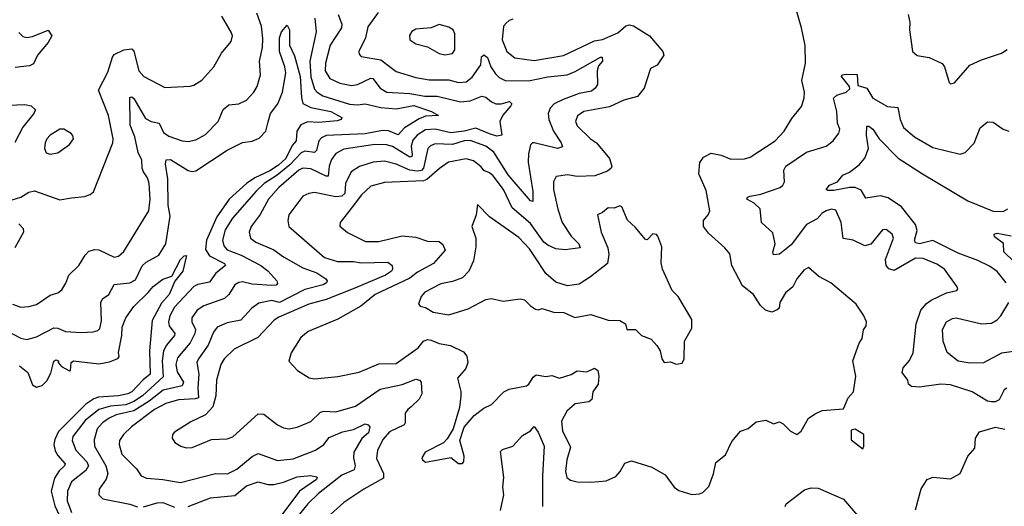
# Model space of a CAD drawing. Extents: x 1954683 to 2060285, y 904798 to 1016299.
# Tile 267 of 472: x 1981099 to 1986162, y 1008947 to 1011448. Entities that reach past the tile are written whole.
import ezdxf

# ---------------------------------------------------------------- set-up
doc = ezdxf.new("R2010")
doc.units = 0

msp = doc.modelspace()

# ---------------------------------------------------------------- linework, layer by layer
at = {"layer": '0CON10XD'}
for points in [[(1983635, 1011451.2), (1983615.9, 1011444.1), (1983600.3, 1011429.7), (1983585.8, 1011414.2), (1983580, 1011345), (1983604.5, 1011285), (1983645, 1011251.1), (1983745, 1011237.8), (1983895, 1011264.2), (1984055, 1011339.6), (1984095, 1011345.2), (1984175, 1011379.6), (1984215, 1011415.6), (1984235, 1011421.1), (1984255, 1011416.9), (1984337.5, 1011365), (1984405.8, 1011285), (1984411.2, 1011265), (1984376.9, 1011213.1), (1984342.4, 1011197.6), (1984310, 1011095), (1984275, 1011052.7), (1984205, 1011034.2), (1984131, 1010999), (1984000, 1010975), (1983966.4, 1010953.6), (1983956.9, 1010925), (1983965, 1010902.9), (1984034.2, 1010835), (1984065, 1010815.6), (1984132.3, 1010735), (1984143.3, 1010695), (1984140.6, 1010685), (1984121.7, 1010668.3), (1984055.6, 1010644.4), (1983965, 1010641.5), (1983915, 1010651.1), (1983857.7, 1010642.3), (1983843.8, 1010615), (1983842.9, 1010575), (1983866.4, 1010473.6), (1983887.5, 1010405), (1983935.3, 1010335), (1983973.3, 1010295), (1983981.4, 1010275), (1983904.2, 1010264.2), (1983855, 1010270.6), (1983815, 1010288.1), (1983793.3, 1010305), (1983725, 1010399.8), (1983630.9, 1010480.9), (1983586.8, 1010575), (1983533.3, 1010645), (1983515, 1010660.6), (1983485, 1010672.9), (1983471.8, 1010691.8), (1983432.3, 1010722.3), (1983395, 1010732.3), (1983304.3, 1010715.7), (1983256.7, 1010683.3), (1983193.1, 1010626.9), (1983175, 1010618.8), (1982975, 1010611.6), (1982905, 1010591.3), (1982854.4, 1010545.6), (1982820.9, 1010499.1), (1982747.1, 1010405), (1982745.8, 1010385.8), (1982785, 1010354.5), (1982877.5, 1010307.5), (1982945, 1010307.4), (1983065, 1010336.7), (1983135, 1010330), (1983195, 1010309.6), (1983255, 1010307.5), (1983275, 1010293.1), (1983287, 1010263), (1983225.9, 1010195), (1983145, 1010150.9), (1983105, 1010120), (1982926.7, 1010035), (1982852.9, 1009975), (1982735, 1009908.8), (1982581.4, 1009845), (1982545, 1009814.3), (1982515, 1009768), (1982494, 1009735), (1982482, 1009692), (1982526.7, 1009645), (1982587.3, 1009607.3), (1982615, 1009601.4), (1982735, 1009614.5), (1982845, 1009636.4), (1982945, 1009679.6), (1983035, 1009680), (1983148.3, 1009761.7), (1983175, 1009796), (1983195, 1009803.6), (1983215, 1009801.1), (1983255, 1009783), (1983313.5, 1009773.5), (1983380.5, 1009740.5), (1983397.9, 1009717.9), (1983402.9, 1009685), (1983392.7, 1009655), (1983349.4, 1009605), (1983367.6, 1009537.6), (1983367.9, 1009512.1), (1983360, 1009455), (1983328, 1009345), (1983296.9, 1009293.1), (1983277.3, 1009272.7), (1983184.4, 1009225.6), (1983166.7, 1009195), (1983170, 1009185), (1983185, 1009173.8), (1983315, 1009196.7), (1983355, 1009166.7), (1983375, 1009167.5), (1983383, 1009177), (1983383.8, 1009205), (1983361.4, 1009285), (1983385, 1009353.3), (1983435, 1009414), (1983485, 1009451.2), (1983525, 1009470), (1983588.6, 1009535), (1983615, 1009549.5), (1983705, 1009565.7), (1983717.1, 1009575), (1983738.8, 1009611.2), (1983755, 1009623.1), (1983804.6, 1009614.6), (1983835, 1009618.2), (1983875, 1009605.5), (1983935, 1009624.4), (1983965, 1009642.2), (1984015, 1009638), (1984055, 1009657.1), (1984071.5, 1009645), (1984077.3, 1009615), (1984072.7, 1009575), (1984046.2, 1009535), (1984040.6, 1009495), (1984025, 1009483.6), (1983955, 1009473.5), (1983912.3, 1009435), (1983885.4, 1009385), (1983890, 1009335), (1983931.5, 1009251.5), (1983912.5, 1009185), (1983904.5, 1009125), (1983912.5, 1009095), (1983931.3, 1009081.3), (1983965, 1009073.3), (1984035, 1009071.1), (1984115, 1009077.8), (1984165, 1009099.4), (1984187.1, 1009125), (1984210.9, 1009169.1), (1984245, 1009181.1), (1984348.7, 1009148.7), (1984418.3, 1009108.3), (1984463.8, 1009045), (1984487.3, 1009027.3), (1984555, 1009008), (1984595, 1009010), (1984612.3, 1009017.7), (1984642.3, 1009047.7), (1984667, 1009113), (1984678.8, 1009171.2), (1984728.8, 1009211.2), (1984760, 1009280), (1984805, 1009333.3), (1984845, 1009346.7), (1984885, 1009381.2), (1984935, 1009390), (1984975, 1009371.2), (1985005, 1009381.2), (1985025, 1009371.2), (1985062.1, 1009332.1), (1985095, 1009316.2), (1985117.9, 1009332.1), (1985155, 1009400), (1985188.8, 1009421.2), (1985225, 1009439.4), (1985335, 1009447.5), (1985359.2, 1009505), (1985385.7, 1009535), (1985398.1, 1009615), (1985382.5, 1009695), (1985415.6, 1009784.4), (1985430.8, 1009809.2), (1985437, 1009853), (1985451.2, 1009875), (1985453.3, 1009895), (1985438.3, 1009928.3), (1985400, 1009985), (1985269.2, 1010095), (1985208.2, 1010128.2), (1985155, 1010174), (1985130.5, 1010159.5), (1985095.5, 1010115), (1985075, 1010074.4), (1985036.9, 1010043.1), (1985007.1, 1009995), (1985003.3, 1009965), (1984994.2, 1009955.8), (1984965.5, 1009944.5), (1984934.5, 1009954.5), (1984908.3, 1009978.3), (1984871.4, 1010035), (1984815, 1010080), (1984760.8, 1010185), (1984750, 1010245), (1984724.4, 1010275), (1984641.1, 1010351.1), (1984615.3, 1010385.3), (1984615.4, 1010415), (1984639.5, 1010445), (1984647.3, 1010465), (1984629.1, 1010569.1), (1984591.8, 1010655), (1984596.4, 1010713.6), (1984615, 1010741.2), (1984655, 1010762), (1984705, 1010751.9), (1984755, 1010730.9), (1984825, 1010731.8), (1984855, 1010741.1), (1984984.2, 1010825.8), (1985030, 1010875), (1985069.9, 1010940.1), (1985119.2, 1011000.8), (1985133.1, 1011045), (1985133.9, 1011075), (1985121.1, 1011135), (1985139.2, 1011225), (1985138.2, 1011315), (1985119.2, 1011405), (1985076.2, 1011555)], [(1981062, 1009985), (1981105, 1009970.5), (1981145, 1009972.9), (1981185, 1009983.6), (1981255, 1010032.2), (1981295, 1010044.3), (1981315, 1010060), (1981336.7, 1010093.3), (1981351.8, 1010135), (1981402.9, 1010185), (1981435, 1010238), (1981455, 1010258.1), (1981485, 1010267.1), (1981505, 1010264.5), (1981585, 1010227.7), (1981607.4, 1010232.6), (1981635, 1010256.5), (1981762.5, 1010465), (1981770, 1010525), (1981765.3, 1010605), (1981756.2, 1010635), (1981735.9, 1010665.9), (1981727.9, 1010685), (1981726, 1010725), (1981708.8, 1010765), (1981691.1, 1010845), (1981666.7, 1010905), (1981665, 1011047.1), (1981675, 1011050.9), (1981685, 1011041.9), (1981745, 1010940), (1981775, 1010924.7), (1981816.5, 1010916.5), (1981837.8, 1010867.8), (1981865, 1010848.9), (1981935, 1010824.6), (1981965, 1010821.5), (1982005, 1010829.6), (1982055, 1010857.1), (1982119.4, 1010925), (1982144.7, 1010985.3), (1982175, 1011010), (1982225, 1011014.4), (1982265, 1011034.4), (1982303.3, 1011075), (1982319.6, 1011105), (1982337.1, 1011165), (1982332.5, 1011235), (1982347.5, 1011305), (1982348.3, 1011351.7), (1982341.7, 1011415), (1982318.2, 1011481.8)], [(1982736.7, 1011475), (1982755.9, 1011425), (1982753.4, 1011405), (1982695, 1011316.7), (1982671.9, 1011225), (1982670, 1011185), (1982692.9, 1011145), (1982745, 1011121.6), (1982805, 1011109.7), (1982835, 1011114.1), (1982905, 1011146.5), (1982915, 1011145.4), (1982952.1, 1011095), (1982986, 1011075), (1983105, 1011067.8), (1983182.5, 1011055), (1983244.8, 1011054.8), (1983364.8, 1011024.8), (1983415, 1011029.8), (1983475, 1011053.9), (1983495, 1011049.6), (1983524.4, 1011025), (1983546.7, 1011015), (1983575.3, 1011014.7), (1983617.3, 1011027.3), (1983629.2, 1011015), (1983624.3, 1011005), (1983583.3, 1010956.7), (1983567.2, 1010925), (1983577.8, 1010855), (1983551.5, 1010848.5), (1983515, 1010861.5), (1983445, 1010889.5), (1983385, 1010874.7), (1983315, 1010866.5), (1983235, 1010885.5), (1983185, 1010881.2), (1983143.1, 1010855), (1983120.8, 1010829.2), (1983112.1, 1010797.9), (1983116.8, 1010753.2), (1983115, 1010744.5), (1983105, 1010740.4), (1983015, 1010796), (1982985, 1010805.2), (1982925, 1010806.2), (1982765, 1010782.4), (1982725, 1010759.6), (1982701.4, 1010728.7), (1982689.6, 1010695), (1982685, 1010644.3), (1982675, 1010642.9), (1982595, 1010680.5), (1982555, 1010683.8), (1982535, 1010674.3), (1982431.8, 1010585), (1982377.6, 1010525), (1982335, 1010446.4), (1982288.5, 1010385), (1982278.2, 1010355), (1982285.3, 1010325.3), (1982312.5, 1010305), (1982405, 1010265.4), (1982455, 1010228.7), (1982555, 1010173.1), (1982626.5, 1010146.5), (1982672.9, 1010115), (1982679.1, 1010105), (1982676.5, 1010095), (1982659.2, 1010085), (1982565, 1010061.7), (1982435, 1009994), (1982395, 1010003.7), (1982328.7, 1009991.3), (1982292.7, 1009965), (1982236.2, 1009903.8), (1982165, 1009890), (1982115, 1009867.5), (1982095, 1009841.1), (1982067.8, 1009775), (1982017.6, 1009705), (1982010, 1009685), (1982020.7, 1009625), (1982014.4, 1009555), (1982018.7, 1009505), (1982001.2, 1009498.8), (1981915, 1009493.6), (1981850, 1009475), (1981792.5, 1009445), (1981674.5, 1009355), (1981632.9, 1009315), (1981611.8, 1009285), (1981610.8, 1009265), (1981624.6, 1009215), (1981699.1, 1009139.1), (1981723.3, 1009103.3), (1981750.7, 1009090.7), (1981834.3, 1009084.3), (1981925, 1009068.8), (1982105, 1009114.7), (1982166.8, 1009113.3), (1982215, 1009138.2), (1982295, 1009202.1), (1982325, 1009217.5), (1982425, 1009182.3), (1982505, 1009190.3), (1982620.6, 1009235), (1982663.5, 1009265), (1982690.4, 1009299.6), (1982758.9, 1009328.9)], [(1982941.5, 1011485), (1982888.8, 1011411.2), (1982877.3, 1011355), (1982842.2, 1011285), (1982845, 1011270), (1982855, 1011259.2), (1982955, 1011241.5), (1983035, 1011181.2), (1983135, 1011150), (1983205, 1011139.1), (1983305, 1011138.4), (1983355, 1011124.7), (1983395, 1011129.1), (1983425, 1011152.7), (1983469.4, 1011215), (1983473.4, 1011256.6), (1983485, 1011267.3), (1983505, 1011253.8), (1983522, 1011205), (1983545, 1011169.7), (1983565, 1011150), (1983595, 1011135.3), (1983715, 1011133.5), (1983815, 1011153.4), (1983914.7, 1011164.7), (1983955, 1011181.2), (1984085, 1011255.8), (1984094.4, 1011254.4), (1984095.5, 1011235), (1984075, 1011210.8), (1984068.5, 1011185), (1984069.4, 1011115), (1984058.1, 1011095), (1984039.3, 1011080.7), (1983975, 1011068.4), (1983893, 1011037), (1983847.3, 1011015), (1983827.3, 1010992.7), (1983816, 1010965), (1983819.6, 1010935), (1983843.2, 1010875), (1983883.8, 1010815), (1983890, 1010795), (1983865, 1010785.4), (1983745, 1010814.5), (1983735, 1010814.3), (1983725, 1010804), (1983715, 1010757.5), (1983714.2, 1010715), (1983738, 1010565), (1983737.3, 1010512.7), (1983725, 1010516.2), (1983610.3, 1010650.3), (1983537.2, 1010767.2), (1983495, 1010797.6), (1983415, 1010827), (1983385, 1010825.6), (1983325, 1010805.9), (1983235, 1010809.4), (1983210.7, 1010799.3), (1983197.3, 1010785), (1983175.2, 1010685), (1983165, 1010673.4), (1983145, 1010668.9), (1983105, 1010674.1), (1983034.4, 1010705), (1982975, 1010720.5), (1982916.2, 1010715), (1982846.5, 1010693.5), (1982803.8, 1010665), (1982773.8, 1010606.2), (1982770.3, 1010555), (1982755, 1010540.6), (1982725, 1010536.8), (1982615, 1010558.7), (1982585, 1010554), (1982555, 1010540.9), (1982482.1, 1010445), (1982478.2, 1010415), (1982483.3, 1010385), (1982666.9, 1010225), (1982733.3, 1010205), (1982815, 1010205.2), (1982855, 1010197.4), (1982991.4, 1010201.4), (1983013.3, 1010185), (1983016.5, 1010165), (1983011.2, 1010155), (1982979.2, 1010135), (1982822.5, 1010067.5), (1982675, 1010010), (1982584.8, 1009985.2), (1982430.7, 1009919.3), (1982407, 1009903), (1982322.5, 1009815), (1982201.1, 1009755), (1982150.9, 1009705), (1982132.7, 1009675), (1982111.1, 1009595), (1982107.7, 1009515), (1982091.7, 1009458.3), (1982055, 1009417.5), (1981979.4, 1009380.6), (1981895, 1009328), (1981884, 1009315), (1981882.3, 1009297.7), (1981896.2, 1009275), (1981926.7, 1009255), (1981955, 1009247.1), (1981985, 1009248.6), (1982085, 1009290.8), (1982165, 1009294.3), (1982195, 1009302.9), (1982325, 1009422.5), (1982355, 1009420.5), (1982424.2, 1009365), (1982455, 1009350.5), (1982485, 1009345.5), (1982525, 1009352.9), (1982595, 1009383.1), (1982645, 1009430), (1982665, 1009435.3), (1982725, 1009432.8), (1982825, 1009462), (1982951.7, 1009548.3), (1983065, 1009572.3), (1983135, 1009599.4), (1983155, 1009595.8), (1983162.5, 1009585), (1983166.7, 1009525), (1983153.3, 1009496.7), (1983112.5, 1009457.5), (1983094.5, 1009445), (1983080.8, 1009425), (1983081.5, 1009375), (1983076.5, 1009365), (1983000.4, 1009329.6), (1982968.5, 1009291.5), (1982937.8, 1009235), (1982933.2, 1009193.2), (1982970, 1009115), (1982969.5, 1009090.5), (1982868.6, 1009035), (1982765, 1008965.6), (1982696.7, 1008905)], [(1985668, 1011475), (1985676.2, 1011435), (1985674.2, 1011395), (1985690, 1011285), (1985714.1, 1011264.1), (1985775, 1011253.8), (1985841.7, 1011221.7), (1985854, 1011205), (1985877.5, 1011125), (1985885, 1011117.5), (1985905, 1011122.5), (1985985, 1011213.8), (1986045, 1011242), (1986147.5, 1011275), (1986175.7, 1011294.3)], [(1981015, 1010508.1), (1981105, 1010536.2), (1981145, 1010560.4), (1981175, 1010567.5), (1981305, 1010521.4), (1981365, 1010532.5), (1981431.2, 1010538.8), (1981461.2, 1010548.8), (1981477.9, 1010562.1), (1981577.8, 1010815), (1981578.8, 1010835), (1981556.2, 1010955), (1981503.3, 1011085), (1981551.3, 1011178.7), (1981575.3, 1011254.7), (1981585, 1011268.9), (1981635, 1011292.2), (1981675, 1011297.5), (1981685.5, 1011285.5), (1981712.1, 1011185), (1981737.1, 1011155), (1981845, 1011100), (1981975, 1011105.7), (1981995, 1011111.4), (1982035, 1011136.9), (1982097.5, 1011205), (1982136.7, 1011275), (1982186.7, 1011335), (1982192.2, 1011365), (1982186.1, 1011383.9), (1982137.8, 1011465)], [(1982616, 1011455), (1982622.5, 1011385), (1982590.3, 1011235), (1982595, 1011154.2), (1982615, 1011090.4), (1982627.8, 1011075), (1982656.9, 1011056.9), (1982795, 1011012.7), (1982835, 1011009.3), (1982875, 1011015.8), (1982955, 1010996.8), (1983035, 1010989), (1983125, 1011006.4), (1983216, 1010975), (1983252, 1010955), (1983185, 1010951.4), (1983152.2, 1010937.8), (1983078.3, 1010891.7), (1983045, 1010855.3), (1982995.7, 1010875.7), (1982965, 1010877.5), (1982875, 1010861.7), (1982675, 1010853), (1982650, 1010840), (1982636.4, 1010825), (1982624.8, 1010775.2), (1982615.5, 1010765), (1982565, 1010771.2), (1982545.9, 1010764.1), (1982487.9, 1010702.1), (1982422.2, 1010647.8), (1982356.3, 1010605), (1982315, 1010567.1), (1982192.7, 1010427.3), (1982155, 1010367.5), (1982141.2, 1010315), (1982148.1, 1010285), (1982164.9, 1010264.9), (1982237, 1010237), (1982339.1, 1010185), (1982375, 1010156.5), (1982420.6, 1010105), (1982425, 1010091.2), (1982416.9, 1010083.1), (1982395, 1010081.4), (1982295, 1010088.7), (1982245, 1010100.8), (1982225, 1010097.5), (1982205, 1010084.4), (1982174.8, 1010035.3), (1982151.9, 1010015), (1982045, 1009976.8), (1982011.8, 1009955), (1981983.2, 1009915), (1981984, 1009895), (1982002.7, 1009855), (1982000.2, 1009835), (1981975, 1009787.5), (1981910.3, 1009709.7), (1981901.7, 1009675), (1981908.2, 1009638.2)], [(1983285, 1011267.8), (1983325, 1011274.3), (1983337.1, 1011292.9), (1983335.8, 1011375.8), (1983328, 1011395), (1983305, 1011410), (1983255, 1011422.5), (1983215, 1011405.6), (1983135, 1011399.2), (1983115, 1011386.2), (1983103.4, 1011366.6), (1983104.6, 1011344.6), (1983135, 1011324), (1983195, 1011307.5), (1983255, 1011274.5), (1983285, 1011267.8)], [(1981015, 1009856.6), (1981105, 1009810), (1981135, 1009804.5), (1981185, 1009817.5), (1981275, 1009863.6), (1981295, 1009861.8), (1981335, 1009845.6), (1981415, 1009840), (1981477.4, 1009842.6), (1981500.3, 1009849.7), (1981510.7, 1009860.7), (1981519.8, 1009900.2), (1981516, 1009994), (1981525, 1010012.9), (1981557.1, 1010035), (1981585, 1010086.7), (1981665, 1010094.7), (1981695, 1010111.5), (1981727.9, 1010182.1), (1981748.9, 1010201.1), (1981815, 1010238.2), (1981850.3, 1010295), (1981872.8, 1010437.2), (1981862.4, 1010495), (1981860.5, 1010630.5), (1981848.4, 1010705), (1981852.3, 1010727.8), (1981875, 1010729.7), (1981965, 1010673.1), (1981985, 1010667.8), (1982005, 1010671.6), (1982165, 1010777.9), (1982245, 1010816.1), (1982295, 1010822.5), (1982331, 1010839), (1982363.8, 1010875), (1982376.7, 1010923.3), (1982388.2, 1010965), (1982426, 1011015), (1982450.7, 1011075), (1982467.2, 1011175), (1982462.8, 1011205), (1982434.3, 1011285), (1982434.4, 1011355), (1982444.4, 1011385.6), (1982475, 1011420), (1982486.9, 1011395), (1982486.8, 1011316.8), (1982511.8, 1011261.8), (1982541.2, 1011155), (1982547.7, 1011047.7), (1982555, 1011017.3), (1982595.9, 1010995.9), (1982698.1, 1010975), (1982756, 1010945), (1982751.2, 1010935), (1982732.1, 1010927.9), (1982635, 1010919.6), (1982578.1, 1010921.9), (1982545, 1010907.8), (1982524.3, 1010875), (1982521.2, 1010825), (1982499.5, 1010800.5), (1982467.6, 1010735), (1982430.4, 1010699.6), (1982385, 1010670.7), (1982307.6, 1010635), (1982264.3, 1010605.7), (1982175.4, 1010524.6), (1982113, 1010435), (1982059.2, 1010315), (1982055, 1010266), (1982075, 1010234.8), (1982151.2, 1010195), (1982156.9, 1010185), (1982108.1, 1010145), (1982075, 1010098.2), (1982015, 1010086.2), (1981995, 1010075.8), (1981895, 1009970.3), (1981871, 1009925), (1981863.3, 1009895), (1981867.6, 1009875), (1981895.9, 1009835), (1981895.3, 1009825), (1981854.3, 1009775), (1981838.9, 1009745), (1981830.7, 1009695), (1981837.3, 1009612.7), (1981729.8, 1009515), (1981685, 1009485.6), (1981645, 1009468.8), (1981565, 1009461.7), (1981505, 1009444.8), (1981435, 1009388.5), (1981372.2, 1009305), (1981368.2, 1009285), (1981387.3, 1009235), (1981444.8, 1009175), (1981452.7, 1009155), (1981439.7, 1009130.3), (1981365, 1009072.9), (1981344.2, 1009025), (1981342.1, 1008975), (1981364.8, 1008915)], [(1981095, 1011382.2), (1981115, 1011360.8), (1981135, 1011355.3), (1981165, 1011360.6), (1981245, 1011393.8), (1981264, 1011365), (1981245, 1011330), (1981189.8, 1011265), (1981169.9, 1011220.1), (1981149.3, 1011210.7), (1981075, 1011201.2)], [(1986175, 1009554), (1986161.2, 1009545), (1986135.9, 1009494.1), (1986115, 1009483.3), (1986095, 1009483.3), (1986075, 1009487.5), (1985996.7, 1009535), (1985885, 1009571.2), (1985835, 1009574.6), (1985725, 1009558.5), (1985685, 1009562.9), (1985668.8, 1009575), (1985666, 1009595), (1985636.8, 1009635), (1985641.6, 1009658.4), (1985673.9, 1009696.1), (1985692.3, 1009735), (1985708.6, 1009885), (1985733.1, 1009955), (1985761.2, 1009988.8), (1985785, 1010005.3), (1985865, 1010043.5), (1985917.5, 1010055), (1985923.3, 1010065), (1985920, 1010075), (1985854.4, 1010165), (1985815, 1010191.3), (1985745, 1010220.6), (1985705, 1010221.8), (1985595, 1010158.2), (1985567.4, 1010167.4), (1985553.9, 1010185), (1985550.6, 1010215), (1985591.5, 1010325), (1985584.3, 1010345), (1985555, 1010369.2), (1985535, 1010368), (1985476, 1010294), (1985444.4, 1010285.6), (1985385, 1010313.8), (1985333.2, 1010323.2), (1985322, 1010405), (1985295, 1010469.4), (1985273.8, 1010473.8), (1985245, 1010465.7), (1985225, 1010454), (1985198.8, 1010425), (1985145, 1010394.7), (1985065, 1010290), (1985005, 1010242.5), (1984975, 1010238.8), (1984972.2, 1010252.2), (1984982.7, 1010295), (1984972.2, 1010352.2), (1984913.1, 1010405), (1984906.7, 1010475), (1984874.7, 1010504.7), (1984838.5, 1010525), (1984841.5, 1010535), (1984855, 1010541.1), (1984909.5, 1010550.5), (1985009.2, 1010585), (1985023.1, 1010596.9), (1985030.9, 1010615), (1985028.4, 1010675), (1985037.8, 1010695), (1985145, 1010767.1), (1985245, 1010797.5), (1985281.9, 1010825), (1985310.5, 1010865), (1985316.2, 1010885), (1985304.7, 1010915), (1985300.9, 1010975), (1985283.3, 1011045), (1985301, 1011059), (1985348.8, 1011075), (1985367.6, 1011092.4), (1985365.9, 1011105), (1985324.5, 1011155), (1985328.8, 1011165), (1985348.5, 1011168.5), (1985405.3, 1011165.3), (1985409, 1011109), (1985455.6, 1011095), (1985485, 1011044.4), (1985560.7, 1011000.7), (1985615, 1010995.7), (1985627, 1010935), (1985643.7, 1010893.7), (1985699.4, 1010845), (1985795, 1010791.4), (1985934.2, 1010755.8), (1985960, 1010765), (1986006.7, 1010813.3), (1986038.2, 1010891.8), (1986075, 1010922.2), (1986105, 1010920.6), (1986155, 1010885.6), (1986185, 1010874.4)], [(1981042.4, 1011007.6), (1981125, 1011012.3), (1981158.1, 1011005), (1981180.5, 1010985), (1981172.1, 1010965), (1981115.3, 1010895), (1981073.1, 1010816.9)], [(1981255, 1010755.8), (1981295, 1010763.1), (1981355, 1010805.8), (1981375.8, 1010835), (1981372.7, 1010852.7), (1981363.2, 1010863.2), (1981325, 1010884.2), (1981305, 1010884.2), (1981256.2, 1010853.8), (1981237.5, 1010835), (1981229.2, 1010815), (1981225.8, 1010785), (1981235, 1010763.8), (1981255, 1010755.8)], [(1986171.5, 1010095), (1986125, 1010152.7), (1986085, 1010180.4), (1986025, 1010210), (1985925, 1010246.9), (1985795, 1010313.6), (1985725, 1010295.2), (1985705, 1010300), (1985699.6, 1010315), (1985713.1, 1010365), (1985704.7, 1010395), (1985632.3, 1010485), (1985565, 1010532.6), (1985525, 1010542.4), (1985450, 1010530), (1985425, 1010571.8), (1985394.8, 1010584.8), (1985365, 1010584.7), (1985285, 1010569.3), (1985255, 1010569.2), (1985246.2, 1010575), (1985262.4, 1010597.6), (1985304.2, 1010615), (1985332.1, 1010647.9), (1985365, 1010664.6), (1985415, 1010702.2), (1985444.7, 1010735.3), (1985462.8, 1010785), (1985452.5, 1010855), (1985455, 1010900), (1985465, 1010900), (1985485, 1010885.6), (1985517.5, 1010835), (1985615.9, 1010735.9), (1985740.5, 1010655), (1985975, 1010516.7), (1986104.3, 1010464.3), (1986155, 1010462.1), (1986180.5, 1010475)], [(1984475, 1009677.5), (1984505, 1009682.5), (1984515.9, 1009704.1), (1984518, 1009795), (1984555, 1009862.5), (1984555, 1009907.5), (1984484.3, 1010025), (1984454.3, 1010055), (1984404.2, 1010165), (1984397.3, 1010197.3), (1984400.7, 1010280.7), (1984380, 1010335), (1984373.6, 1010343.6), (1984355, 1010347.5), (1984325, 1010316.7), (1984315, 1010320), (1984265, 1010380), (1984225, 1010416.7), (1984195, 1010486.2), (1984185, 1010491.2), (1984155, 1010478.8), (1984125, 1010481.2), (1984095, 1010456), (1984070, 1010445), (1984088, 1010355), (1984123.8, 1010275), (1984128.5, 1010241.5), (1984121.2, 1010195), (1984034.1, 1010125.9), (1983975, 1010089.2), (1983915, 1010080), (1983855, 1010099.4), (1983805, 1010142.9), (1983748.3, 1010228.3), (1983719.6, 1010269.6), (1983665, 1010327.8), (1983514.6, 1010434.6), (1983453, 1010497), (1983445.8, 1010445), (1983424.2, 1010385), (1983444.4, 1010325), (1983445, 1010280), (1983432.4, 1010207.6), (1983408.1, 1010155), (1983375, 1010120.9), (1983325, 1010102.5), (1983265, 1010090.6), (1983182.3, 1010047.7), (1983162.9, 1010025), (1983150, 1009985), (1983157.5, 1009975), (1983185, 1009968.1), (1983225.3, 1009945.3), (1983305, 1009930.8), (1983405, 1009960.9), (1983495, 1010010), (1983525, 1010014.4), (1983585, 1010001.4), (1983672.7, 1010012.7), (1983695, 1010008), (1983725, 1009976.2), (1983750.5, 1009960.5), (1983765, 1009956.7), (1983785, 1009962.5), (1983843.9, 1009943.9), (1983897, 1009943), (1983953.6, 1009916.4), (1984035, 1009932), (1984125, 1009903.8), (1984185, 1009901.4), (1984213.3, 1009885), (1984220, 1009855), (1984265, 1009856.2), (1984296.7, 1009825), (1984345, 1009806.2), (1984375, 1009773.8), (1984392, 1009745), (1984400, 1009705), (1984412.5, 1009685), (1984445, 1009690), (1984475, 1009677.5)], [(1981095, 1010399.1), (1981116.5, 1010375), (1981117.6, 1010355), (1981074.3, 1010275)], [(1986212.8, 1010202.8), (1986158.5, 1010255), (1986158.1, 1010298.1), (1986111.5, 1010331.5), (1986108.9, 1010345), (1986125, 1010350.3), (1986197.1, 1010337.1)], [(1981098.4, 1009668.4), (1981140.4, 1009635), (1981165, 1009570.8), (1981185, 1009559.4), (1981215, 1009568.1), (1981238.8, 1009591.2), (1981258.4, 1009631.6), (1981275, 1009692.5), (1981285, 1009700), (1981297.5, 1009695), (1981296.7, 1009685), (1981314.4, 1009664.4), (1981355, 1009643.3), (1981360, 1009645), (1981363.8, 1009685), (1981375, 1009693.8), (1981505, 1009678.7), (1981561.3, 1009688.7), (1981603.3, 1009706.7), (1981610, 1009715), (1981606.9, 1009736.9), (1981623.8, 1009825), (1981625, 1009866.7), (1981643.9, 1009915), (1981685, 1009973.3), (1981759.6, 1010045), (1981785, 1010076), (1981835, 1010113.8), (1981880.3, 1010129.7), (1981926.2, 1010215), (1981945, 1010233.3), (1981956.7, 1010235), (1981938, 1010155), (1981896.2, 1010103.8), (1981866.8, 1010035), (1981828.5, 1009991.5), (1981779.3, 1009900.8), (1981765.7, 1009745), (1981770, 1009625), (1981733.4, 1009596.6), (1981675, 1009535.4), (1981655.5, 1009525), (1981607.5, 1009515), (1981503.2, 1009506.8), (1981480.5, 1009499.5), (1981438.7, 1009471.3), (1981298.7, 1009331.3), (1981279.3, 1009290.7), (1981275.2, 1009265), (1981281.8, 1009231.7), (1981295, 1009207.5)], [(1986234.1, 1009745.9), (1986146.8, 1009733.2), (1986054.6, 1009684.6), (1985985, 1009682.7), (1985925, 1009693.1), (1985868, 1009738), (1985847.5, 1009795), (1985844.3, 1009855), (1985864.3, 1009895), (1985895, 1009912.5), (1985915, 1009916.2), (1986044.8, 1009884.8), (1986095, 1009887.2), (1986124.5, 1009905), (1986143.2, 1009925), (1986184.6, 1009995)], [(1981908.2, 1009638.2), (1981940.7, 1009585), (1981934.8, 1009565.2), (1981837.2, 1009542.8), (1981763.7, 1009486.3), (1981685, 1009437.2), (1981595, 1009416.6), (1981559.5, 1009400.5), (1981525, 1009375.9), (1981497.5, 1009345), (1981482, 1009288), (1981483.4, 1009255), (1981541.2, 1009155), (1981551.8, 1009115), (1981543.1, 1009086.9), (1981506.9, 1009035), (1981505.8, 1009005), (1981525.6, 1008985.6), (1981665, 1008958.2), (1981705, 1008944.1)], [(1982758.9, 1009328.9), (1982815, 1009342.1), (1982875, 1009370.3), (1982891.4, 1009365), (1982899.5, 1009355), (1982892.4, 1009325), (1982858.8, 1009295), (1982817.2, 1009225), (1982814.6, 1009195), (1982823.5, 1009155), (1982818.6, 1009135), (1982755, 1009106.9), (1982635, 1009011.9), (1982580.4, 1008959.6), (1982515, 1008878.5)], [(1983571.9, 1008925), (1983588.8, 1009005), (1983583.1, 1009045), (1983588.2, 1009095), (1983570.8, 1009229.2), (1983581.1, 1009238.9), (1983635, 1009256.5), (1983685, 1009310.8), (1983725, 1009334.2), (1983745, 1009357.5), (1983765, 1009328), (1983796.4, 1009255), (1983787, 1009103), (1983786.6, 1008965), (1983787.9, 1008945)], [(1985705, 1008928), (1985735, 1009036.2), (1985765.5, 1009084.5), (1985795, 1009095.7), (1985885, 1009087.5), (1985934.1, 1009115.9), (1985974.3, 1009205), (1986010, 1009245), (1986012.8, 1009297.2), (1986035, 1009328.8), (1986116.4, 1009353.6), (1986165, 1009343.3)], [(1985435, 1009242.5), (1985440, 1009255), (1985440, 1009315), (1985395, 1009342.5), (1985375, 1009337.5), (1985375, 1009287.5), (1985435, 1009242.5)], [(1981295, 1009207.5), (1981332.1, 1009165), (1981330, 1009155), (1981301.8, 1009128.2), (1981278.1, 1009091.9), (1981260, 1009025), (1981278.7, 1008948.7), (1981314, 1008875)], [(1981965, 1008945.4), (1982079.6, 1008990.4), (1982205, 1009002.8), (1982265, 1009051.2), (1982325, 1009072.1), (1982375, 1009058.6), (1982405, 1009058.3), (1982455, 1009070), (1982525, 1009097.6), (1982595, 1009104.6), (1982625, 1009098.9), (1982628.9, 1009095), (1982624.6, 1009085), (1982537.3, 1009025), (1982405, 1008848.6)], [(1985035.4, 1008945), (1985040.2, 1008959.8), (1985135, 1009031.5), (1985168, 1009042), (1985205, 1009039.6), (1985334.1, 1008984.1), (1985417.3, 1008887.3)], [(1981735, 1008944.1), (1981805, 1008964.7), (1981835, 1008966), (1981895, 1008942.9)]]:
    msp.add_lwpolyline(points, dxfattribs=at)

doc.saveas('drawing.dxf')
